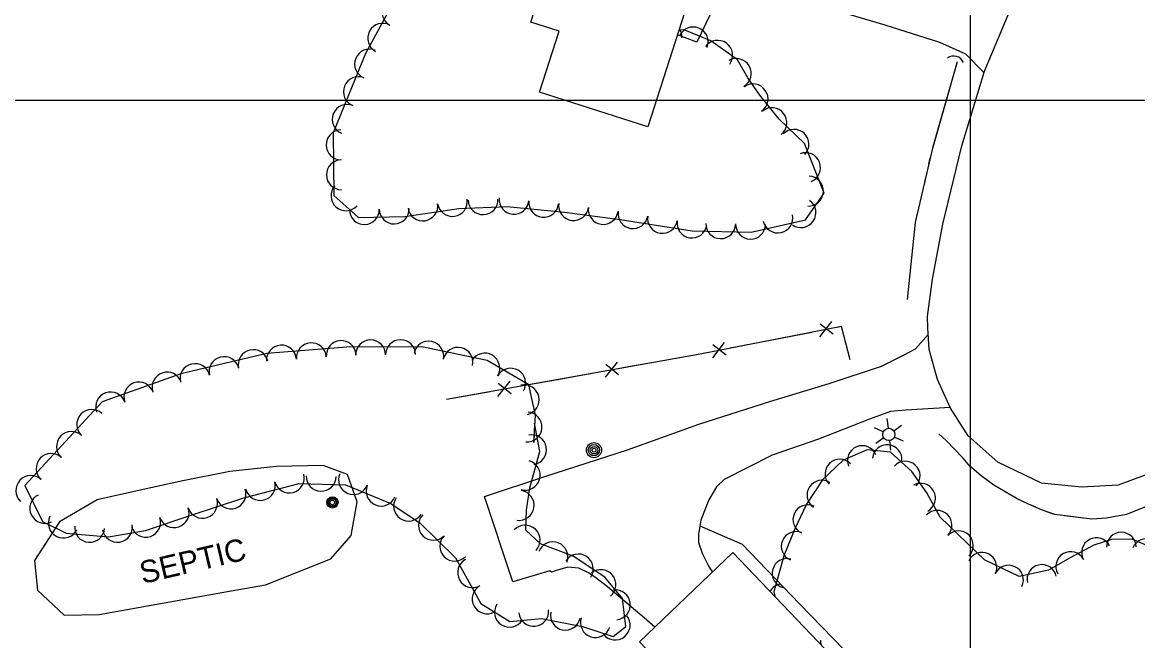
# Model space of a CAD drawing. Extents: x 353423 to 364002, y 127000 to 201942.
# Drawn here: x 362745.7 to 363044.9, y 130355.1 to 130520.9 of the extents above; entities that cross this region are included whole.
import ezdxf

# ---------------------------------------------------------------- set-up
doc = ezdxf.new("R2010")
doc.units = 0
for name, color, linetype in [('E_DTM_SlopeBottom', 7, 'Continuous'), ('E_DTM_SlopeTop', 7, 'Continuous'), ('E_FEN_Generic', 7, 'Continuous'), ('E_LAND_BrushLine', 7, 'Continuous'), ('E_LAND_TreeLine', 7, 'Continuous'), ('E_MISCPROP', 7, 'Continuous'), ('E_STRUCT_WingWall', 7, 'Continuous'), ('E_UTL_ETransformer', 7, 'Continuous'), ('E_WTR_FlowLine', 7, 'Continuous')]:
    doc.layers.add(name, color=color, linetype=linetype)

msp = doc.modelspace()

# ---------------------------------------------------------------- linework, layer by layer
at = {"layer": 'E_DTM_SlopeBottom'}
for p, q in [((362962.71, 130440.64), (362959.53, 130436.55)), ((362963.19, 130437.26), (362959.67, 130439.97)), ((362933.99, 130435.05), (362930.81, 130430.96)), ((362934.47, 130431.67), (362930.95, 130434.38)), ((362905.24, 130429.79), (362902, 130425.75)), ((362905.66, 130426.41), (362902.18, 130429.17)), ((362876.44, 130424.63), (362873.2, 130420.59)), ((362876.86, 130421.25), (362873.38, 130424.01))]:
    msp.add_line(p, q, dxfattribs=at)
for points in [[(362967.75, 130430.36), (362965.45, 130439.31), (362927.49, 130431.92), (362859.45, 130419.73)], [(362957.47, 130437.76), (362945.8, 130435.49)], [(362967.75, 130430.36), (362965.45, 130439.31), (362964.26, 130439.08)], [(362945.8, 130435.49), (362935.54, 130433.49)], [(362928.75, 130432.17), (362927.49, 130431.92), (362917.05, 130430.05)], [(362917.05, 130430.05), (362906.76, 130428.21)], [(362888.25, 130424.89), (362877.96, 130423.04)], [(362899.96, 130426.99), (362888.25, 130424.89)], [(362871.16, 130421.82), (362859.45, 130419.73)]]:
    msp.add_lwpolyline(points, dxfattribs=at)
msp.add_arc((362995.54, 130509.1), 2.77, 21.588, 127.8276, dxfattribs=at)
at = {"layer": 'E_DTM_SlopeTop'}
msp.add_lwpolyline([(363050.41, 130400.77), (363039.57, 130396.76), (363029.8, 130396.25), (363019.04, 130397.31), (363007.31, 130402.97), (362999.38, 130409.97), (362994.67, 130417.4), (362991.18, 130425.09), (362988.91, 130433.15), (362988.61, 130438.98), (362988.49, 130442.06), (362989.78, 130452), (362992.58, 130466.76), (362997.66, 130487.76), (363003.76, 130507.86), (363011.32, 130525.74), (363017.7, 130544.87), (363025.27, 130564.68), (363032.87, 130584.09), (363041.64, 130606.77), (363052.07, 130628.6)], dxfattribs=at)
msp.add_lwpolyline([(363050.41, 130400.77), (363039.57, 130396.76), (363029.8, 130396.25), (363019.04, 130397.31), (363007.31, 130402.97), (362999.38, 130409.97), (362994.67, 130417.4), (362991.18, 130425.09), (362988.91, 130433.15), (362988.61, 130438.98), (362988.49, 130442.06), (362989.78, 130452), (362992.58, 130466.76), (362997.66, 130487.76), (363003.76, 130507.86), (363011.32, 130525.74), (363017.7, 130544.87), (363025.27, 130564.68), (363032.87, 130584.09), (363041.64, 130606.77), (363052.07, 130628.6)], dxfattribs=at)
at = {"layer": 'E_FEN_Generic'}
for points in [[(362844.8, 130525.49), (362837.77, 130512.58), (362829.11, 130491.25), (362829.26, 130474.5), (362835.91, 130468.56), (362848.28, 130468.82), (362862.84, 130471.01), (362875.77, 130471.51), (362891.17, 130469.97), (362906.08, 130468.02), (362925.36, 130464.95), (362941.21, 130464.67), (362955.77, 130467.94), (362960.75, 130475.06), (362955.46, 130488.45), (362948.66, 130494.96), (362943.56, 130501.36), (362940.31, 130506.01), (362937.49, 130510.86), (362930.34, 130515.99), (362923.39, 130518.85), (362921.88, 130518.92)], [(362882.88, 130408.24), (362883.4, 130415.52), (362881.54, 130423.72), (362870.44, 130430.19), (362852.9, 130433.91), (362832.75, 130433.75), (362811.3, 130432.12), (362788.24, 130426.6), (362767.17, 130419.17), (362746.38, 130396.67), (362751.14, 130387.07), (362757.52, 130383.89), (362768.83, 130382.94), (362778.79, 130384.64), (362791.04, 130388.71), (362805.12, 130393.38), (362820, 130397.23), (362832.42, 130396.9), (362844.55, 130391.84), (362852.43, 130386.57), (362861.91, 130377.28), (362868.71, 130365), (362876.44, 130360.21), (362884.94, 130361.03), (362895.93, 130358.88), (362904.19, 130356.18), (362907.54, 130358.83), (362906.69, 130366.35), (362901.99, 130372.11), (362893.46, 130377.71), (362884.71, 130381.06), (362880.75, 130384.74), (362880.91, 130390.11), (362881.84, 130396.08), (362884.51, 130405.79), (362883.11, 130413.41), (362882.88, 130408.24)], [(363048.53, 130380.1), (363043.33, 130382.29), (363037.8, 130382.25), (363033.1, 130380.67), (363026.71, 130377.27), (363020.95, 130374.02), (363013.08, 130372.27), (363003.77, 130376.74), (362991.84, 130388.18), (362988.26, 130394.71), (362984.32, 130400.41), (362978.52, 130405.65), (362972.34, 130406.23), (362965.87, 130403.51), (362960.33, 130398.19), (362956.04, 130391.71), (362952.9, 130385.03), (362949.92, 130377.83), (362947.3, 130368.18), (362947.5, 130366.97)]]:
    msp.add_lwpolyline(points, dxfattribs=at)
for centre, radius, start, end in [((362846.21, 130523.69), 4.01, 61.4386, 241.4233), ((362842.38, 130516.65), 4.01, 61.4386, 241.4233), ((362925.66, 130515.65), 4.01, 337.6599, 157.6445), ((362918.6, 130516.97), 4.01, 357.3396, 33.011), ((362932.21, 130512.07), 4.01, 324.3073, 144.2919), ((362838.87, 130509.73), 4.01, 67.9046, 247.8892), ((362937.19, 130507.2), 4.01, 300.2479, 120.2326), ((362835.86, 130502.31), 4.01, 67.9046, 247.8892), ((362941.7, 130500.37), 4.01, 304.9774, 124.962), ((362832.85, 130494.88), 4.01, 67.9046, 247.8892), ((362946.75, 130493.99), 4.01, 308.5254, 128.51), ((362831.23, 130488.03), 4.01, 90.5141, 270.4988), ((362952.68, 130488.2), 4.01, 316.2692, 136.2539), ((362955.78, 130481.94), 4.01, 291.5659, 111.5506), ((362831.3, 130480.02), 4.01, 90.5141, 270.4988), ((362956.55, 130475.64), 4.01, 267.4964, 87.4811), ((362832.52, 130474.4), 4.01, 138.2472, 318.2319), ((362861.07, 130472.87), 4.01, 188.5544, 8.5391), ((362869.29, 130473.36), 4.01, 182.2307, 2.2154), ((362877.58, 130473.44), 4.01, 174.2901, 354.2747), ((362885.55, 130472.64), 4.01, 174.2901, 354.2747), ((362954.56, 130469.88), 4.01, 235.0156, 55.0003), ((362837.46, 130470.69), 4.01, 181.2254, 1.21), ((362845.47, 130470.86), 4.01, 181.2254, 1.21), ((362853.15, 130471.68), 4.01, 188.5544, 8.5391), ((362893.57, 130471.77), 4.01, 172.5593, 352.544), ((362901.51, 130470.73), 4.01, 172.5593, 352.544), ((362909.5, 130469.6), 4.01, 170.9425, 350.9272), ((362917.41, 130468.34), 4.01, 170.9425, 350.9272), ((362925.32, 130467.08), 4.01, 170.9425, 350.9272), ((362933.03, 130466.91), 4.01, 178.9956, 358.9803), ((362941.04, 130466.77), 4.01, 178.9956, 358.9803), ((362948.36, 130468.43), 4.01, 192.6806, 12.6652), ((362815.24, 130430.31), 4.02, 4.3563, 184.341), ((362823.25, 130430.92), 4.02, 4.3563, 184.341), ((362831.26, 130431.53), 4.02, 4.3563, 184.341), ((362839.15, 130431.7), 4.02, 0.4455, 180.4302), ((362847.18, 130431.76), 4.02, 0.4455, 180.4302), ((362854.71, 130431.37), 4.02, 348.0364, 168.021), ((362862.57, 130429.71), 4.02, 348.0364, 168.021), ((362799.85, 130427.22), 4.02, 13.4859, 193.4706), ((362807.66, 130429.09), 4.02, 13.4859, 193.4706), ((362869.76, 130428.15), 4.02, 329.7695, 149.7542), ((362792.04, 130425.34), 4.02, 13.4859, 193.4706), ((362876.7, 130424.11), 4.02, 329.7695, 149.7542), ((362784.57, 130423.07), 4.02, 19.4167, 199.4014), ((362769.42, 130417.73), 4.02, 19.4167, 199.4014), ((362776.99, 130420.4), 4.02, 19.4167, 199.4014), ((362880.3, 130419.69), 4.02, 282.7717, 102.7564), ((362764.37, 130413.05), 4.02, 47.2599, 227.2446), ((362881.07, 130412.39), 4.02, 265.9572, 85.9419), ((362758.92, 130407.15), 4.02, 47.2599, 227.2446), ((362882.28, 130406.28), 4.02, 280.4612, 100.4459), ((362970.98, 130403.41), 3.96, 22.7989, 202.7836), ((362977.7, 130403.65), 3.96, 354.7147, 174.6994), ((362753.47, 130401.25), 4.02, 47.2599, 227.2446), ((362964.96, 130399.76), 3.96, 43.8676, 223.8523), ((362880.59, 130399.45), 4.02, 254.5868, 74.5715), ((362982.54, 130399.23), 3.96, 317.8848, 137.8695), ((362748.02, 130395.35), 4.02, 47.2599, 227.2446), ((362809.55, 130396.7), 4.02, 194.4953, 14.48), ((362817.33, 130398.71), 4.02, 194.4953, 14.48), ((362825.87, 130399.18), 4.02, 178.509, 358.4936), ((362834.55, 130398.29), 4.02, 157.3503, 337.3349), ((362960.13, 130394.14), 3.96, 56.4526, 236.4373), ((362801.69, 130394.46), 4.02, 198.3779, 18.3626), ((362841.96, 130395.2), 4.02, 157.3503, 337.3349), ((362878.97, 130391.35), 4.02, 261.1794, 81.1641), ((362986.66, 130393.31), 3.96, 298.7675, 118.7522), ((362751.77, 130390.54), 4.02, 116.4102, 296.3949), ((362794.07, 130391.93), 4.02, 198.3779, 18.3626), ((362849.34, 130391.17), 4.02, 146.2287, 326.2134), ((362786.44, 130389.4), 4.02, 198.3766, 18.3613), ((362855.98, 130386.04), 4.02, 135.6063, 315.5909), ((362956.37, 130387.54), 3.96, 64.8384, 244.823), ((362991.08, 130386.04), 3.96, 316.2159, 136.2006), ((362756.74, 130386.63), 4.02, 153.5505, 333.5352), ((362763.79, 130385.47), 4.02, 175.1866, 355.1713), ((362771.23, 130385.48), 4.02, 189.6939, 9.6785), ((362778.82, 130386.86), 4.02, 198.3766, 18.3613), ((362880.59, 130382.02), 4.02, 317.1349, 137.1195), ((362861.72, 130380.42), 4.02, 135.6063, 315.5909), ((362953.22, 130380.38), 3.96, 67.5472, 247.5319), ((362996.8, 130380.56), 3.96, 316.2159, 136.2006), ((363040.46, 130380.2), 3.96, 0.4122, 180.3968), ((362888.03, 130377.54), 4.02, 339.0294, 159.0141), ((363033.79, 130378.69), 3.96, 28.0053, 207.9899), ((363047.17, 130378.43), 3.96, 337.205, 157.1897), ((362866.51, 130373.31), 4.02, 118.9651, 298.9498), ((362894.84, 130374.29), 4.02, 326.715, 146.6997), ((362950.79, 130373.13), 3.96, 74.7938, 254.7784), ((363003.1, 130374.77), 3.96, 334.3388, 154.3235), ((363026.86, 130374.98), 3.96, 29.4839, 209.4686), ((362900.9, 130370.11), 4.02, 309.2428, 129.2275), ((363010.23, 130371.34), 3.96, 334.3388, 154.3235), ((363019.15, 130371.5), 3.96, 12.4949, 192.4795), ((362870.4, 130366.28), 4.02, 118.9651, 298.9498), ((362904.76, 130364.67), 4.02, 276.4482, 96.4328), ((362949.7, 130366.33), 3.96, 99.3901, 150.5784), ((362876.39, 130362.71), 4.02, 148.2044, 328.189), ((362882.88, 130362.94), 4.02, 185.5419, 5.5266), ((362891.39, 130361.91), 4.02, 168.9264, 348.9111), ((362904.72, 130359.28), 4.02, 218.3826, 38.3673), ((362899.43, 130359.94), 4.02, 161.9336, 341.9182), ((362963.73, 130355.1), 3.96, 178.1536, 197.0118)]:
    msp.add_arc(centre, radius, start, end, dxfattribs=at)
at = {"layer": 'E_LAND_BrushLine'}
for p, q in [((362977.98, 130412.07), (362977.71, 130414.67)), ((362979.44, 130411.37), (362981.48, 130412.85)), ((362976.62, 130411.05), (362974.27, 130412.15)), ((362979.62, 130409.69), (362981.93, 130408.71)), ((362976.78, 130409.46), (362974.67, 130407.93)), ((362978.29, 130408.73), (362978.54, 130406.16))]:
    msp.add_line(p, q, dxfattribs=at)
for centre, radius in [((362978.12, 130410.4), 1.64), ((362899.04, 130406.17), 2.02), ((362899.03, 130406.18), 1.52), ((362899.05, 130406.15), 1.01), ((362899.05, 130406.16), 0.502)]:
    msp.add_circle(centre, radius, dxfattribs=at)
at = {"layer": 'E_LAND_TreeLine'}
for p, q in [((363000, 129000), (363000, 131500)), ((360000, 130500), (363500, 130500))]:
    msp.add_line(p, q, dxfattribs=at)
at = {"layer": 'E_MISCPROP'}
for points in [[(362934.81, 130532.8), (362926.66, 130515.57), (362921.46, 130517.6)], [(363003.63, 130507.44), (362998.74, 130512.34), (362991.83, 130515.51), (362977.13, 130520.12), (362955.01, 130526.64), (362934.44, 130532.91), (362927.12, 130535.22)], [(362915.37, 130358.69), (362912.53, 130361.22), (362906.73, 130366.14), (362902.63, 130369.47), (362899.58, 130371.94), (362897.55, 130373.3), (362894.99, 130374.48), (362892.04, 130374.81), (362888.59, 130373.79), (362887.63, 130373.47), (362887.16, 130373.79), (362877.29, 130370.85), (362869.65, 130393.78), (362886.12, 130399.21), (362908.03, 130406.3), (362927.13, 130413.14), (362946.51, 130419.32), (362962.12, 130424.05), (362976.13, 130428.73), (362982.06, 130431.61), (362985.24, 130433.34), (362988.7, 130437.18)], [(362994.58, 130417.59), (362982.63, 130416.93), (362978.59, 130416.57), (362972.96, 130414.46), (362959.22, 130409.12), (362946.81, 130404.81), (362933.96, 130398.33), (362931.87, 130396.3), (362929.88, 130392.84), (362927.71, 130387.35), (362927.06, 130383.66), (362927.04, 130381.41), (362928.01, 130378.56), (362929.9, 130374.81), (362930.79, 130373.41)], [(362927.45, 130385.91), (362938.8, 130380.95), (362954.16, 130364.94), (362966.14, 130352.6), (362963.59, 130350.12)]]:
    msp.add_lwpolyline(points, dxfattribs=at)
at = {"layer": 'E_STRUCT_WingWall'}
for points in [[(362983.12, 130446.59), (362985.25, 130467.21), (362989.87, 130487.17), (362996.49, 130510.4)], [(362990, 130487.65), (362996.49, 130510.4)], [(362988.87, 130482.87), (362989.24, 130484.47)], [(362987.77, 130478.1), (362988.13, 130479.69)], [(362986.66, 130473.32), (362987.03, 130474.91)], [(362983.12, 130446.59), (362985.25, 130467.21), (362985.92, 130470.13)], [(363047.87, 130391.33), (363041.84, 130388.92), (363036.46, 130387.97), (363032.59, 130387.68), (363022.61, 130388.91), (363019.06, 130390.19), (363015.57, 130391.69), (363012.37, 130393.22), (363006.31, 130396.77), (363002.87, 130399.24), (362999.85, 130401.88), (362998.01, 130404.06), (362993.45, 130408.77), (362991.55, 130410.58)], [(363008.93, 130395.23), (363006.31, 130396.77), (363002.87, 130399.24), (362999.85, 130401.88), (362998.01, 130404.06), (362993.45, 130408.77), (362991.55, 130410.58)], [(363013.12, 130392.86), (363012.37, 130393.22), (363011.7, 130393.61)], [(363017.51, 130390.86), (363016.03, 130391.49)], [(363022.02, 130389.13), (363020.5, 130389.67)], [(363047.87, 130391.33), (363041.84, 130388.92), (363036.46, 130387.97), (363032.59, 130387.68), (363025.18, 130388.59)]]:
    msp.add_lwpolyline(points, dxfattribs=at)
at = {"layer": 'E_UTL_ETransformer'}
msp.add_lwpolyline([(362801.74, 130368.42), (362810.97, 130370.06), (362828.44, 130376.99), (362833.95, 130383.3), (362835.54, 130392.28), (362832.91, 130399.65), (362826.41, 130402.06), (362813.85, 130401.78), (362801.39, 130400.41), (362788.76, 130397.96), (362777.38, 130395.48), (362765.8, 130392.82), (362755.74, 130386.91), (362749.04, 130376.55), (362749.84, 130368.65), (362756.95, 130361.91), (362766.37, 130362.08), (362801.74, 130368.42)], dxfattribs=at)
for centre, radius in [((362828.9, 130392.15), 1.5), ((362828.9, 130392.15), 1.22), ((362828.91, 130392.14), 0.968), ((362828.89, 130392.12), 0.605)]:
    msp.add_circle(centre, radius, dxfattribs=at)
at = {"layer": 'E_WTR_FlowLine'}
for points in [[(362943.17, 130585.2), (362913.51, 130492.85), (362884.41, 130502.2), (362889.68, 130518.58), (362882.15, 130521), (362887.87, 130538.82), (362896.25, 130536.13), (362915.39, 130595.7), (362943.63, 130586.63)], [(362911.23, 130354.73), (362964.54, 130298.91), (362989.62, 130322.86), (362936.31, 130378.68)]]:
    msp.add_lwpolyline(points, close=True, dxfattribs=at)

# ---------------------------------------------------------------- texts
at = {"layer": 'E_UTL_ETransformer'}
msp.add_text('SEPTIC', height=6, rotation=13.1973, dxfattribs=at).set_placement((362778, 130370.26))

doc.saveas('drawing.dxf')
